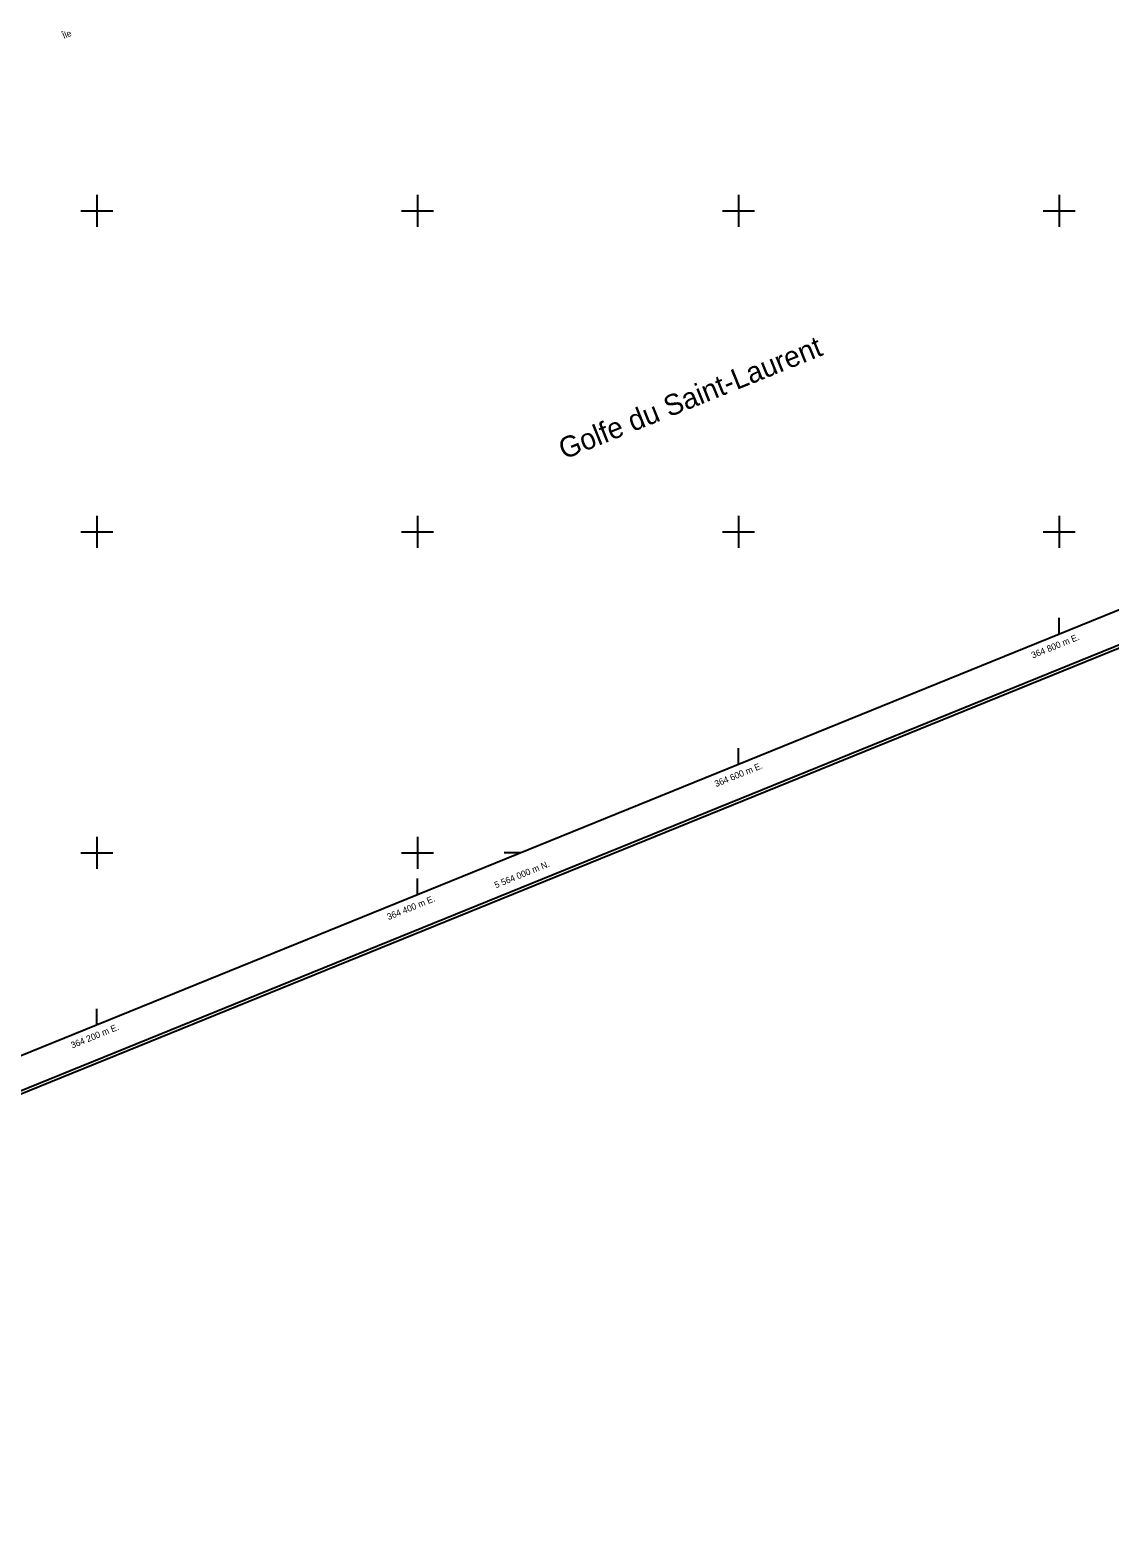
# Model space of a CAD drawing. Extents: x 362852 to 366875, y 5563573 to 5566479.
# Drawn here: x 364158 to 364832, y 5563573 to 5564513 of the extents above; entities that cross this region are included whole.
import ezdxf

# ---------------------------------------------------------------- set-up
doc = ezdxf.new("R2010")
doc.units = 0
for name, color, linetype in [('Niveau 4', 7, 'Continuous'), ('Niveau 60', 7, 'Continuous'), ('Niveau 61', 7, 'Continuous'), ('Niveau 8', 7, 'Continuous')]:
    doc.layers.add(name, color=color, linetype=linetype)

msp = doc.modelspace()

# ---------------------------------------------------------------- linework, layer by layer
at = {"layer": 'Niveau 60'}
for points in [[(363470.95, 5563573.17), (366875.21, 5564954.96), (366256.48, 5566479.3), (362852.22, 5565097.5), (363470.95, 5563573.17)], [(363472.05, 5563575.77), (366872.61, 5564956.04), (366255.38, 5566476.69), (362854.83, 5565096.41), (363472.05, 5563575.77)], [(362880.89, 5565085.4), (365762.56, 5566255.07), (366364.73, 5564771.5), (366364.73, 5564771.5), (363483.08, 5563601.82), (362880.89, 5565085.4)]]:
    msp.add_lwpolyline(points, dxfattribs=at)
at = {"layer": 'Niveau 61'}
for p, q in [((364200, 5564410), (364200, 5564390)), ((364400, 5564410), (364400, 5564390)), ((364600, 5564410), (364600, 5564390)), ((364800, 5564410), (364800, 5564390)), ((364190, 5564400), (364210, 5564400)), ((364390, 5564400), (364410, 5564400)), ((364590, 5564400), (364610, 5564400)), ((364790, 5564400), (364810, 5564400)), ((364200, 5564210), (364200, 5564190)), ((364400, 5564210), (364400, 5564190)), ((364600, 5564210), (364600, 5564190)), ((364800, 5564210), (364800, 5564190)), ((364190, 5564200), (364210, 5564200)), ((364390, 5564200), (364410, 5564200)), ((364590, 5564200), (364610, 5564200)), ((364790, 5564200), (364810, 5564200)), ((364200, 5564010), (364200, 5563990)), ((364400, 5564010), (364400, 5563990)), ((364190, 5564000), (364210, 5564000)), ((364390, 5564000), (364410, 5564000))]:
    msp.add_line(p, q, dxfattribs=at)
for points in [[(364800, 5564136.38), (364800, 5564146.38)], [(364600, 5564055.2), (364600, 5564065.2)], [(364464.07, 5564000), (364454.07, 5564000)], [(364400, 5563974.02), (364400, 5563984.02)], [(364200, 5563892.84), (364200, 5563902.84)]]:
    msp.add_lwpolyline(points, dxfattribs=at)

# ---------------------------------------------------------------- texts
at = {"layer": 'Niveau 4'}
msp.add_text('Golfe du Saint-Laurent', height=13, rotation=21.95872, dxfattribs=at).set_placement((364491.24, 5564244.93))
at = {"layer": 'Niveau 61'}
for s, p in [('364 800 m E.', (364783.53, 5564121.05)), ('364 600 m E.', (364586.06, 5564040.9)), ('5 564 000 m N.', (364448.83, 5563977.84)), ('364 400 m E.', (364381.86, 5563958.01)), ('364 200 m E.', (364184.77, 5563878.01))]:
    msp.add_text(s, height=4, rotation=22.0922, dxfattribs=at).set_placement(p)
at = {"layer": 'Niveau 8'}
msp.add_text('Île', height=3.93, rotation=22.09, dxfattribs=at).set_placement((364179.51, 5564507.13))

doc.saveas('drawing.dxf')
